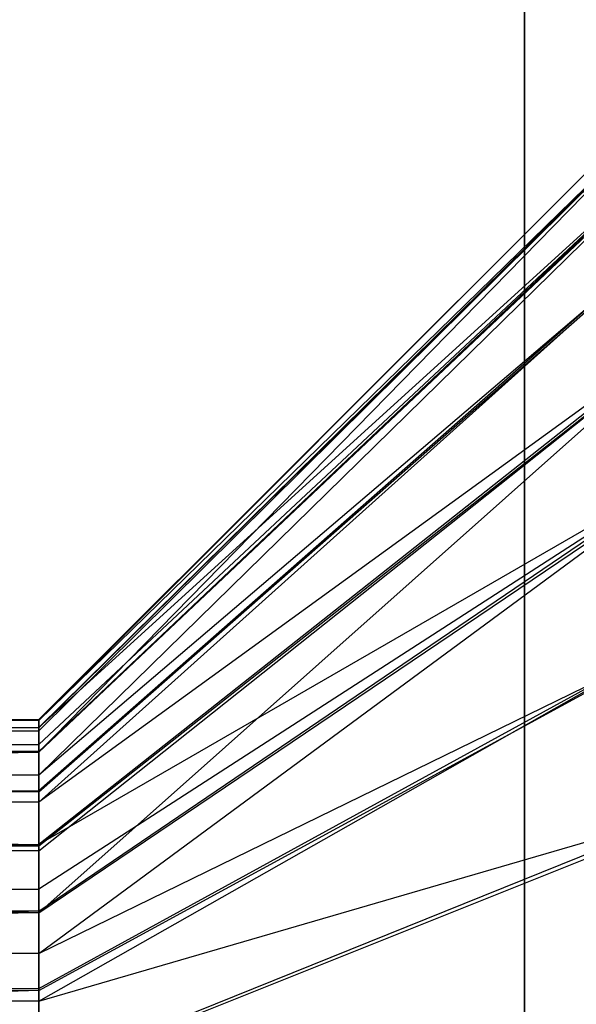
# Model space of a CAD drawing. Extents: x 0.1 to 26.5, y -19.1 to 0.
# Tile 289 of 304: x 18.144 to 18.331, y -0.886 to -0.555. Entities that reach past the tile are written whole.
import ezdxf

# ---------------------------------------------------------------- set-up
doc = ezdxf.new("R2010")
doc.units = 0
doc.header["$LTSCALE"] = 2.54
doc.layers.get('0').update_dxf_attribs({"linetype": 'CONTINUOUS'})

# ---------------------------------------------------------------- blocks, each defined once
blk = doc.blocks.new('7777_STL')
at = {"color": 0}
for p, q in [((18.31313, -2.9, 11.96834), (18.31313, 0, 11.96834)), ((18.31313, 0, 23.96834), (18.31313, -2.9, 23.96834)), ((18.31313, 0, 23.96834), (18.31313, -2.9, 23.96834)), ((18.31313, -2.9, 11.96834), (18.31313, 0, 11.96834)), ((18.15021, -0.79023, 17.94953), (18.37021, -0.57023, 17.94907)), ((18.15021, -0.79023, 17.94953), (18.37021, -0.57023, 17.94907)), ((18.15021, -0.79047, 17.95971), (18.37021, -0.57023, 17.94907)), ((18.15021, -0.79047, 17.95971), (18.37021, -0.57023, 17.94907)), ((18.15021, -0.79047, 17.95971), (18.37021, -0.57581, 18.01822)), ((18.15021, -0.79047, 17.95971), (18.37021, -0.57581, 18.01822)), ((18.15021, -0.79289, 17.98246), (18.37021, -0.57581, 18.01822)), ((18.15021, -0.79289, 17.98246), (18.37021, -0.57581, 18.01822)), ((18.15021, -0.79303, 17.91662), (18.37021, -0.5761, 17.87996)), ((18.37021, -0.5761, 17.87996), (18.15021, -0.79394, 17.91162)), ((18.15021, -0.79303, 17.91662), (18.37021, -0.5761, 17.87996)), ((18.37021, -0.5761, 17.87996), (18.15021, -0.79394, 17.91162)), ((18.37021, -0.5761, 17.87996), (18.15021, -0.8012, 17.88462)), ((18.37021, -0.5761, 17.87996), (18.15021, -0.8012, 17.88462)), ((18.37021, -0.5927, 18.08549), (18.15021, -0.80093, 18.0145)), ((18.15021, -0.79289, 17.98246), (18.37021, -0.5927, 18.08549)), ((18.15021, -0.79289, 17.98246), (18.37021, -0.5927, 18.08549)), ((18.15021, -0.79861, 18.00723), (18.37021, -0.5927, 18.08549)), ((18.15021, -0.79861, 18.00723), (18.37021, -0.5927, 18.08549)), ((18.37021, -0.5927, 18.08549), (18.15021, -0.80093, 18.0145)), ((18.37021, -0.59327, 17.81275), (18.15021, -0.8012, 17.88462)), ((18.37021, -0.59327, 17.81275), (18.15021, -0.8012, 17.88462)), ((18.37021, -0.59327, 17.81275), (18.15021, -0.80882, 17.86575)), ((18.37021, -0.59327, 17.81275), (18.15021, -0.80882, 17.86575)), ((18.37021, -0.62043, 18.14908), (18.15021, -0.81788, 18.05142)), ((18.37021, -0.62043, 18.14908), (18.15021, -0.81788, 18.05142)), ((18.37021, -0.62043, 18.14908), (18.15021, -0.81414, 18.04477)), ((18.37021, -0.62043, 18.14908), (18.15021, -0.81414, 18.04477)), ((18.37021, -0.62127, 17.74928), (18.15021, -0.80882, 17.86575)), ((18.37021, -0.62127, 17.74928), (18.15021, -0.80882, 17.86575)), ((18.37021, -0.62127, 17.74928), (18.15021, -0.81453, 17.8544)), ((18.37021, -0.62127, 17.74928), (18.15021, -0.81453, 17.8544)), ((18.37021, -0.65825, 18.20723), (18.15021, -0.83214, 18.07247)), ((18.37021, -0.65825, 18.20723), (18.15021, -0.83214, 18.07247)), ((18.37021, -0.65825, 18.20723), (18.15021, -0.81788, 18.05142)), ((18.37021, -0.65825, 18.20723), (18.15021, -0.81788, 18.05142)), ((18.37021, -0.65933, 17.69129), (18.15021, -0.83266, 17.82678)), ((18.15021, -0.85508, 17.80253), (18.37021, -0.65933, 17.69129)), ((18.15021, -0.85508, 17.80253), (18.37021, -0.65933, 17.69129)), ((18.15021, -0.83424, 17.82479), (18.37021, -0.65933, 17.69129)), ((18.15021, -0.83424, 17.82479), (18.37021, -0.65933, 17.69129)), ((18.37021, -0.65933, 17.69129), (18.15021, -0.83266, 17.82678)), ((18.15021, -0.85447, 18.09681), (18.37021, -0.70512, 18.25836)), ((18.37021, -0.70512, 18.25836), (18.15021, -0.84717, 18.08972)), ((18.15021, -0.85447, 18.09681), (18.37021, -0.70512, 18.25836)), ((18.37021, -0.70512, 18.25836), (18.15021, -0.84717, 18.08972)), ((18.37021, -0.70512, 18.25836), (18.15021, -0.83214, 18.07247)), ((18.37021, -0.70512, 18.25836), (18.15021, -0.83214, 18.07247)), ((18.15021, -0.86873, 17.79109), (18.37021, -0.70642, 17.64035)), ((18.15021, -0.86873, 17.79109), (18.37021, -0.70642, 17.64035)), ((18.15021, -0.85508, 17.80253), (18.37021, -0.70642, 17.64035)), ((18.15021, -0.85508, 17.80253), (18.37021, -0.70642, 17.64035)), ((18.15021, -0.88049, 18.11716), (18.37021, -0.75978, 18.30108)), ((18.15021, -0.88049, 18.11716), (18.37021, -0.75978, 18.30108)), ((18.15021, -0.88478, 18.11989), (18.37021, -0.75978, 18.30108)), ((18.15021, -0.88478, 18.11989), (18.37021, -0.75978, 18.30108)), ((18.15021, -0.88119, 17.78229), (18.37021, -0.76125, 17.59786)), ((18.15021, -0.88119, 17.78229), (18.37021, -0.76125, 17.59786)), ((18.15021, -0.86873, 17.79109), (18.37021, -0.76125, 17.59786)), ((18.15021, -0.86873, 17.79109), (18.37021, -0.76125, 17.59786)), ((18.15021, -0.79023, 17.94953), (17.22021, -0.79047, 17.95971)), ((18.15021, -0.79023, 17.94953), (17.22021, -0.79047, 17.95971)), ((18.15021, -0.79047, 17.95971), (17.22021, -0.79047, 17.95971)), ((17.22021, -0.79047, 17.95971), (18.15021, -0.79289, 17.98246)), ((17.22021, -0.79047, 17.95971), (18.15021, -0.79289, 17.98246)), ((18.15021, -0.79047, 17.95971), (17.22021, -0.79047, 17.95971)), ((18.15021, -0.79303, 17.91662), (17.22021, -0.79047, 17.95971)), ((18.15021, -0.79303, 17.91662), (17.22021, -0.79047, 17.95971)), ((17.22021, -0.79861, 18.00723), (18.15021, -0.79289, 17.98246)), ((17.22021, -0.79861, 18.00723), (18.15021, -0.79289, 17.98246)), ((18.15021, -0.79303, 17.91662), (17.22021, -0.79394, 17.91162)), ((18.15021, -0.79303, 17.91662), (17.22021, -0.79394, 17.91162)), ((18.15021, -0.79303, 17.91662), (18.15021, -0.79023, 17.94953)), ((18.15021, -0.79023, 17.94953), (18.15021, -0.79047, 17.95971)), ((18.15021, -0.79023, 17.94953), (18.15021, -0.79047, 17.95971)), ((18.15021, -0.79303, 17.91662), (18.15021, -0.79023, 17.94953)), ((18.15021, -0.79047, 17.95971), (18.15021, -0.79289, 17.98246)), ((18.15021, -0.79047, 17.95971), (18.15021, -0.79289, 17.98246)), ((18.15021, -0.79289, 17.98246), (18.15021, -0.79861, 18.00723)), ((18.15021, -0.79289, 17.98246), (18.15021, -0.79861, 18.00723)), ((18.15021, -0.79394, 17.91162), (18.15021, -0.79303, 17.91662)), ((18.15021, -0.79394, 17.91162), (18.15021, -0.79303, 17.91662)), ((17.22021, -0.79394, 17.91162), (18.15021, -0.8012, 17.88462)), ((17.22021, -0.79394, 17.91162), (18.15021, -0.8012, 17.88462)), ((17.22021, -0.79394, 17.91162), (18.15021, -0.79394, 17.91162)), ((17.22021, -0.79394, 17.91162), (18.15021, -0.79394, 17.91162)), ((18.15021, -0.8012, 17.88462), (18.15021, -0.79394, 17.91162)), ((18.15021, -0.8012, 17.88462), (18.15021, -0.79394, 17.91162)), ((18.15021, -0.80093, 18.0145), (17.22021, -0.79861, 18.00723)), ((17.22021, -0.79861, 18.00723), (18.15021, -0.79861, 18.00723)), ((17.22021, -0.79861, 18.00723), (18.15021, -0.79861, 18.00723)), ((18.15021, -0.80093, 18.0145), (17.22021, -0.79861, 18.00723)), ((18.15021, -0.79861, 18.00723), (18.15021, -0.80093, 18.0145)), ((18.15021, -0.79861, 18.00723), (18.15021, -0.80093, 18.0145)), ((17.22021, -0.80882, 17.86575), (18.15021, -0.8012, 17.88462)), ((17.22021, -0.80882, 17.86575), (18.15021, -0.8012, 17.88462)), ((18.15021, -0.80093, 18.0145), (18.15021, -0.81414, 18.04477)), ((18.15021, -0.80093, 18.0145), (18.15021, -0.81414, 18.04477)), ((18.15021, -0.80882, 17.86575), (18.15021, -0.8012, 17.88462)), ((18.15021, -0.80882, 17.86575), (18.15021, -0.8012, 17.88462)), ((18.15021, -0.80882, 17.86575), (17.22021, -0.80882, 17.86575)), ((18.15021, -0.81453, 17.8544), (17.22021, -0.80882, 17.86575)), ((18.15021, -0.80882, 17.86575), (17.22021, -0.80882, 17.86575)), ((18.15021, -0.81453, 17.8544), (17.22021, -0.80882, 17.86575)), ((18.15021, -0.83266, 17.82678), (17.22021, -0.80882, 17.86575)), ((18.15021, -0.83266, 17.82678), (17.22021, -0.80882, 17.86575)), ((18.15021, -0.81453, 17.8544), (18.15021, -0.80882, 17.86575)), ((18.15021, -0.81453, 17.8544), (18.15021, -0.80882, 17.86575)), ((18.15021, -0.81414, 18.04477), (17.22021, -0.81788, 18.05142)), ((18.15021, -0.81414, 18.04477), (17.22021, -0.81788, 18.05142)), ((18.15021, -0.81414, 18.04477), (18.15021, -0.81788, 18.05142)), ((18.15021, -0.81414, 18.04477), (18.15021, -0.81788, 18.05142)), ((18.15021, -0.83266, 17.82678), (18.15021, -0.81453, 17.8544)), ((18.15021, -0.83266, 17.82678), (18.15021, -0.81453, 17.8544)), ((18.15021, -0.81788, 18.05142), (17.22021, -0.81788, 18.05142)), ((17.22021, -0.81788, 18.05142), (18.15021, -0.83214, 18.07247)), ((17.22021, -0.81788, 18.05142), (18.15021, -0.83214, 18.07247)), ((18.15021, -0.81788, 18.05142), (17.22021, -0.81788, 18.05142)), ((18.15021, -0.81788, 18.05142), (18.15021, -0.83214, 18.07247)), ((18.15021, -0.81788, 18.05142), (18.15021, -0.83214, 18.07247)), ((18.15021, -0.88478, 18.11989), (18.37021, -0.82071, 18.33422)), ((18.15021, -0.88478, 18.11989), (18.37021, -0.82071, 18.33422)), ((18.15021, -0.90951, 18.13294), (18.37021, -0.82071, 18.33422)), ((18.15021, -0.90951, 18.13294), (18.37021, -0.82071, 18.33422)), ((18.15021, -0.91027, 17.76663), (18.37021, -0.82232, 17.56498)), ((18.15021, -0.91027, 17.76663), (18.37021, -0.82232, 17.56498)), ((17.22021, -0.84717, 18.08972), (18.15021, -0.83214, 18.07247)), ((17.22021, -0.84717, 18.08972), (18.15021, -0.83214, 18.07247)), ((18.15021, -0.83266, 17.82678), (17.22021, -0.83424, 17.82479)), ((18.15021, -0.83266, 17.82678), (17.22021, -0.83424, 17.82479)), ((18.15021, -0.83214, 18.07247), (18.15021, -0.84717, 18.08972)), ((18.15021, -0.83214, 18.07247), (18.15021, -0.84717, 18.08972)), ((18.15021, -0.83424, 17.82479), (18.15021, -0.83266, 17.82678)), ((18.15021, -0.83424, 17.82479), (18.15021, -0.83266, 17.82678)), ((18.15021, -0.83424, 17.82479), (17.22021, -0.83424, 17.82479)), ((18.15021, -0.83424, 17.82479), (17.22021, -0.83424, 17.82479)), ((18.15021, -0.85508, 17.80253), (17.22021, -0.83424, 17.82479)), ((18.15021, -0.85508, 17.80253), (17.22021, -0.83424, 17.82479)), ((18.15021, -0.85508, 17.80253), (18.15021, -0.83424, 17.82479)), ((18.15021, -0.85508, 17.80253), (18.15021, -0.83424, 17.82479)), ((18.15021, -0.85447, 18.09681), (17.22021, -0.84717, 18.08972)), ((17.22021, -0.84717, 18.08972), (18.15021, -0.84717, 18.08972)), ((17.22021, -0.84717, 18.08972), (18.15021, -0.84717, 18.08972)), ((18.15021, -0.85447, 18.09681), (17.22021, -0.84717, 18.08972)), ((18.15021, -0.84717, 18.08972), (18.15021, -0.85447, 18.09681)), ((18.15021, -0.84717, 18.08972), (18.15021, -0.85447, 18.09681)), ((18.15021, -0.85447, 18.09681), (17.22021, -0.88478, 18.11989)), ((18.15021, -0.85447, 18.09681), (17.22021, -0.88478, 18.11989)), ((18.15021, -0.85508, 17.80253), (17.22021, -0.86873, 17.79109)), ((18.15021, -0.85508, 17.80253), (17.22021, -0.86873, 17.79109)), ((18.15021, -0.85447, 18.09681), (18.15021, -0.88049, 18.11716)), ((18.15021, -0.85447, 18.09681), (18.15021, -0.88049, 18.11716)), ((18.15021, -0.86873, 17.79109), (18.15021, -0.85508, 17.80253)), ((18.15021, -0.86873, 17.79109), (18.15021, -0.85508, 17.80253)), ((18.15021, -0.86873, 17.79109), (17.22021, -0.86873, 17.79109)), ((18.15021, -0.86873, 17.79109), (17.22021, -0.86873, 17.79109)), ((18.15021, -0.88119, 17.78229), (17.22021, -0.86873, 17.79109)), ((18.15021, -0.88119, 17.78229), (17.22021, -0.86873, 17.79109)), ((18.15021, -0.88119, 17.78229), (18.15021, -0.86873, 17.79109)), ((18.15021, -0.88119, 17.78229), (18.15021, -0.86873, 17.79109)), ((18.15021, -0.88049, 18.11716), (17.22021, -0.88478, 18.11989)), ((18.15021, -0.88049, 18.11716), (17.22021, -0.88478, 18.11989)), ((18.15021, -0.88119, 17.78229), (17.22021, -0.91027, 17.76663)), ((18.15021, -0.88119, 17.78229), (17.22021, -0.91027, 17.76663)), ((18.15021, -0.88049, 18.11716), (18.15021, -0.88478, 18.11989)), ((18.15021, -0.88049, 18.11716), (18.15021, -0.88478, 18.11989)), ((18.15021, -0.91027, 17.76663), (18.15021, -0.88119, 17.78229)), ((18.15021, -0.91027, 17.76663), (18.15021, -0.88119, 17.78229)), ((18.15021, -0.88478, 18.11989), (17.22021, -0.88478, 18.11989)), ((18.15021, -0.88478, 18.11989), (17.22021, -0.88478, 18.11989)), ((18.15021, -0.88478, 18.11989), (18.15021, -0.90951, 18.13294)), ((18.15021, -0.88478, 18.11989), (18.15021, -0.90951, 18.13294))]:
    blk.add_line(p, q, dxfattribs=at)
blk = doc.blocks.new('GROUP_2')
at = {"color": 0}
blk.add_blockref('7777_STL', (-0.13159, 19.10373, -0.15965), dxfattribs=at)

msp = doc.modelspace()

# ---------------------------------------------------------------- block references
at = {"color": 0}
msp.add_blockref('GROUP_2', (0.13159, -19.10373, 0.15965), dxfattribs=at)

doc.saveas('drawing.dxf')
